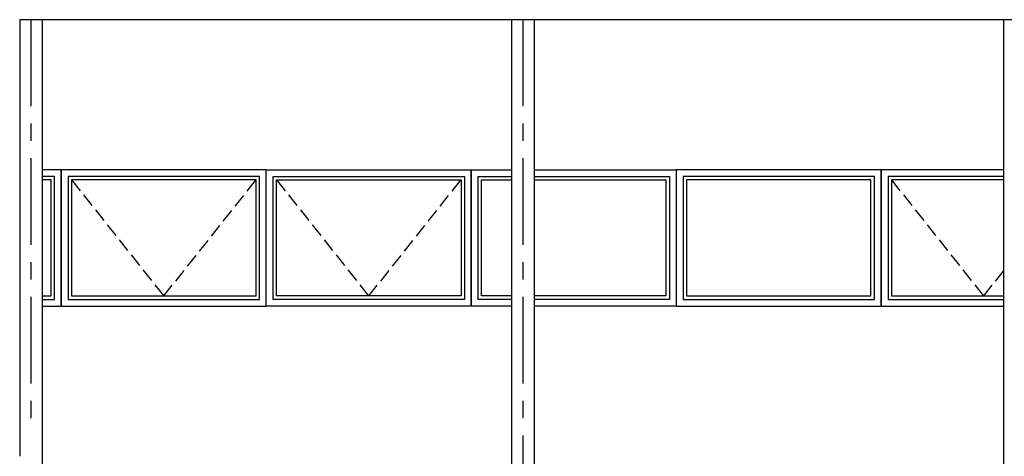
# Model space of a CAD drawing. Header units: millimetres. Extents: x 196 to 2027204, y -221452 to 153872.
# Tile 360 of 381: x 1221615 to 1225218, y -197120 to -195520. Entities that reach past the tile are written whole.
import ezdxf

# ---------------------------------------------------------------- set-up
doc = ezdxf.new("R2010")
doc.units = ezdxf.units.MM
doc.linetypes.add('CENTER', pattern=[50.8, 31.75, -6.35, 6.35, -6.35])
doc.linetypes.add('DASHED', pattern=[7, 5, -2, 0])

msp = doc.modelspace()

# ---------------------------------------------------------------- linework, layer by layer
at = {"color": 252, "lineweight": 30, "ltscale": 10}
for p, q in [((1221615.4, -195520.3), (1227125, -195520.3)), ((1221615.4, -195520.3), (1221615.4, -197120.3)), ((1221697.6, -195520.3, 0), (1221697.6, -197120.3)), ((1221697.6, -195520.3), (1221697.6, -197227.8)), ((1223415.4, -195520.3), (1223415.4, -198258.6)), ((1223497.6, -195520.3), (1223497.6, -196741)), ((1225215.4, -195520.3), (1225215.4, -196741)), ((1223497.6, -196570.3), (1223497.6, -198670.3)), ((1225215.4, -196570.3), (1225215.4, -198670.3))]:
    msp.add_line(p, q, dxfattribs=at)
at = {"color": 252, "linetype": 'CENTER', "lineweight": 25, "ltscale": 10}
for p, q in [((1221656.5, -195520.3, 0), (1221656.5, -197020.3, 0)), ((1221656.5, -195520.3), (1221656.5, -197020.3)), ((1223456.5, -195520.3), (1223456.5, -198258.6))]:
    msp.add_line(p, q, dxfattribs=at)
at = {"linetype": 'DASHED', "ltscale": 10}
for p, q in [((1221805.3, -196107.8), (1222142.8, -196532.8)), ((1222142.8, -196532.8), (1222480.3, -196107.8)), ((1222555.3, -196107.8), (1222892.8, -196532.8)), ((1222892.8, -196532.8), (1223230.3, -196107.8)), ((1224805.3, -196107.8), (1225142.8, -196532.8)), ((1225142.8, -196532.8), (1225215.4, -196441.4))]:
    msp.add_line(p, q, dxfattribs=at)
at = {"ltscale": 10}
for points in [[(1221697.6, -196570.3), (1221767.8, -196570.3), (1221767.8, -196070.3), (1221697.6, -196070.3)], [(1221697.6, -196545.3), (1221742.8, -196545.3), (1221742.8, -196095.3), (1221697.6, -196095.3)], [(1223415.4, -196570.3), (1223267.8, -196570.3), (1223267.8, -196070.3), (1223415.4, -196070.3)], [(1223415.4, -196545.3), (1223292.8, -196545.3), (1223292.8, -196095.3), (1223415.4, -196095.3)], [(1223497.6, -196070.3), (1224017.8, -196070.3), (1224017.8, -196570.3), (1223497.6, -196570.3)], [(1223497.6, -196095.3), (1223992.8, -196095.3), (1223992.8, -196545.3), (1223497.6, -196545.3)], [(1225215.4, -196070.3), (1224767.8, -196070.3), (1224767.8, -196570.3), (1225215.4, -196570.3)], [(1225215.4, -196095.3), (1224792.8, -196095.3), (1224792.8, -196545.3), (1225215.4, -196545.3)], [(1221697.6, -196532.8), (1221730.3, -196532.8), (1221730.3, -196107.8), (1221697.6, -196107.8)], [(1223415.4, -196532.8), (1223305.3, -196532.8), (1223305.3, -196107.8), (1223415.4, -196107.8)], [(1223497.6, -196107.8), (1223980.3, -196107.8), (1223980.3, -196532.8), (1223497.6, -196532.8)], [(1225215.4, -196107.8), (1224805.3, -196107.8), (1224805.3, -196532.8), (1225215.4, -196532.8)]]:
    msp.add_lwpolyline(points, dxfattribs=at)
for points in [[(1221767.8, -196570.3), (1222517.8, -196570.3), (1222517.8, -196070.3), (1221767.8, -196070.3)], [(1221792.8, -196545.3), (1222492.8, -196545.3), (1222492.8, -196095.3), (1221792.8, -196095.3)], [(1223267.8, -196570.3), (1222517.8, -196570.3), (1222517.8, -196070.3), (1223267.8, -196070.3)], [(1223242.8, -196545.3), (1222542.8, -196545.3), (1222542.8, -196095.3), (1223242.8, -196095.3)], [(1224017.8, -196570.3), (1224767.8, -196570.3), (1224767.8, -196070.3), (1224017.8, -196070.3)], [(1224042.8, -196545.3), (1224742.8, -196545.3), (1224742.8, -196095.3), (1224042.8, -196095.3)], [(1221805.3, -196532.8), (1222480.3, -196532.8), (1222480.3, -196107.8), (1221805.3, -196107.8)], [(1223230.3, -196532.8), (1222555.3, -196532.8), (1222555.3, -196107.8), (1223230.3, -196107.8)], [(1224055.3, -196532.8), (1224730.3, -196532.8), (1224730.3, -196107.8), (1224055.3, -196107.8)]]:
    msp.add_lwpolyline(points, close=True, dxfattribs=at)

doc.saveas('drawing.dxf')
